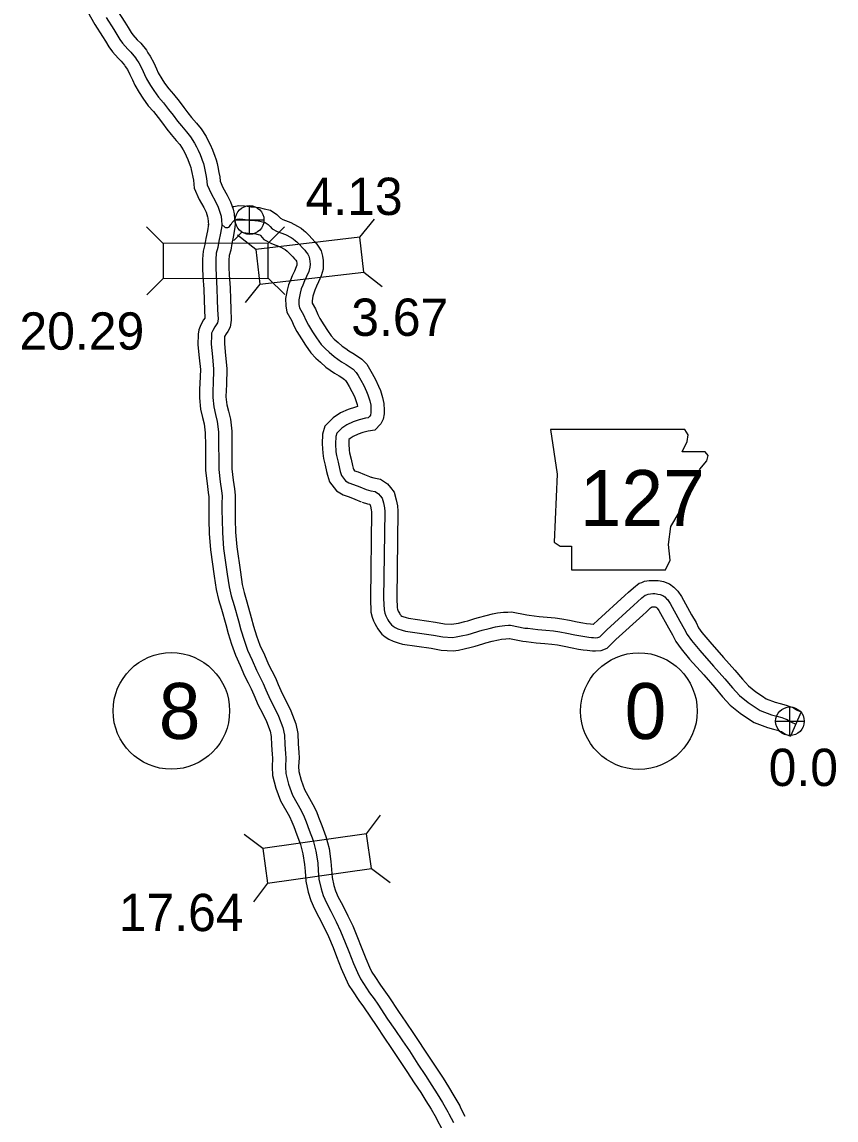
# Model space of a CAD drawing. Extents: x -83719 to 153526, y -11835 to 11446.
# Drawn here: x 9042.6 to 9349.9, y -2048.5 to -1634.1 of the extents above; entities that cross this region are included whole.
import ezdxf

# ---------------------------------------------------------------- set-up
doc = ezdxf.new("R2010")
doc.units = 0
for name, color, linetype in [('Level 10', 7, 'Continuous'), ('Level 20', 7, 'Continuous'), ('Level 21', 7, 'Continuous'), ('Level 25', 7, 'Continuous'), ('Level 26', 7, 'Continuous'), ('Level 27', 7, 'Continuous'), ('Level 58', 7, 'Continuous'), ('Level 59', 7, 'Continuous')]:
    doc.layers.add(name, color=color, linetype=linetype)

msp = doc.modelspace()

# ---------------------------------------------------------------- linework, layer by layer
at = {"layer": 'Level 10'}
msp.add_line((9336.72, -1894.52), (9332.67, -1903.66), dxfattribs=at)
for points in [[(9066.17, -1628.11), (9070.14, -1635.04), (9073.04, -1639.56), (9074.14, -1641.33), (9075.38, -1643.51), (9076.72, -1645.33), (9078.94, -1647.79), (9080.04, -1648.86), (9081.31, -1650.41), (9081.58, -1650.89), (9082.38, -1652.1), (9083.37, -1653.94), (9084.28, -1655.94), (9085.17, -1657.89), (9086.85, -1660.75), (9088.18, -1662.82), (9090.23, -1665.69), (9092.22, -1667.86), (9094.02, -1670.16), (9095.66, -1672.29), (9097.28, -1674.54), (9098.94, -1676.57), (9100.86, -1678.78), (9102.2, -1680.38), (9103.44, -1682.32), (9104.06, -1683.55), (9104.63, -1684.64), (9105.2, -1685.98), (9105.68, -1687.33), (9105.99, -1688.08), (9106.32, -1688.98), (9106.51, -1689.83), (9106.78, -1690.93), (9107.12, -1692.71), (9107.31, -1693.83), (9107.61, -1696.8)], [(9078.69, -1629.86), (9081.48, -1634.21), (9082.73, -1636.21), (9083.78, -1638.06), (9084.48, -1639), (9086.14, -1640.85), (9087.41, -1642.07), (9089.62, -1644.77), (9090.14, -1645.7), (9090.97, -1646.97), (9092.33, -1649.5), (9093.38, -1651.8), (9094.05, -1653.27), (9095.37, -1655.51), (9096.46, -1657.21), (9098.02, -1659.39), (9099.85, -1661.39), (9101.92, -1664.01), (9103.69, -1666.32), (9105.22, -1668.45), (9106.59, -1670.12), (9108.47, -1672.29), (9110.29, -1674.47), (9112.13, -1677.36), (9112.94, -1678.96), (9113.67, -1680.35), (9114.53, -1682.36), (9115.02, -1683.75), (9115.3, -1684.42), (9115.93, -1686.13), (9116.25, -1687.55), (9116.56, -1688.8), (9116.97, -1690.96), (9117.23, -1692.51), (9117.4, -1694.22)], [(9117.4, -1694.22), (9118.45, -1696.62), (9120.05, -1699.47), (9121.35, -1702.04), (9122.27, -1704.8), (9122.71, -1706.5), (9122.88, -1708.54), (9123.04, -1710.35), (9123, -1711.56)], [(9107.61, -1696.8), (9109.49, -1701.08), (9111.22, -1704.17), (9112.09, -1705.89), (9112.67, -1707.64), (9112.82, -1708.19), (9112.92, -1709.41), (9113.03, -1710.61), (9113.03, -1710.47)], [(9122.28, -1703.78), (9122.55, -1703.7), (9124.42, -1703.31), (9126.6, -1703.53), (9127.57, -1703.66), (9128.94, -1703.86), (9129.71, -1703.9), (9130.97, -1703.99), (9132.13, -1704.12), (9134.04, -1704.58), (9136.4, -1705.12), (9138.76, -1706.73), (9139.91, -1707.88), (9140.17, -1708.18), (9141.02, -1708.62), (9142.09, -1709.06), (9144.06, -1709.77), (9146.6, -1711.12), (9147.93, -1711.9), (9149.01, -1712.86), (9149.63, -1713.33), (9150.86, -1714.58), (9152.19, -1715.9), (9153.21, -1717.07), (9153.87, -1717.91), (9154.71, -1719.04), (9155.54, -1720.54), (9156.09, -1722.54), (9156.28, -1724.13), (9156.35, -1725.48), (9156.28, -1727.43), (9155.56, -1729.96), (9154.56, -1732.21), (9153.83, -1733.83), (9153.21, -1735.35), (9152.75, -1736.49), (9152.45, -1737.57), (9152.11, -1739.33), (9152.13, -1740.17), (9152.14, -1740.22), (9153.36, -1742.38), (9154.3, -1744.46), (9155.09, -1746.07), (9156.54, -1748.38), (9157.88, -1750.5), (9159.37, -1752.6), (9160.5, -1753.76), (9161.93, -1755.07), (9163.48, -1756.44), (9164.79, -1757.35), (9165.94, -1758.2), (9167.48, -1759.06), (9168.82, -1759.92), (9170.93, -1761.33), (9172.76, -1763.3), (9173.8, -1765.02), (9174.83, -1766.77), (9176.1, -1769.09), (9177.24, -1771.54), (9177.89, -1773.16), (9178.72, -1775.78), (9179.25, -1778.07), (9179.31, -1780.61), (9179.29, -1782.01), (9178.91, -1783.99), (9178.11, -1785.71), (9175.8, -1788.12), (9173.3, -1788.57), (9171.32, -1789.07), (9169.45, -1789.71), (9167.61, -1790.53), (9166.47, -1791.25), (9166, -1791.74), (9165.93, -1793.29), (9166.07, -1795.69), (9166.26, -1796.75), (9166.82, -1799.15), (9167.34, -1801.48), (9167.58, -1802.47), (9167.72, -1802.92), (9168.16, -1803.47), (9169.49, -1803.91), (9171.94, -1804.88), (9174.4, -1805.87)], [(9113.03, -1710.47), (9112.6, -1712.89), (9112.04, -1715.86), (9111.62, -1718.07), (9110.98, -1720.55), (9110.71, -1723.56), (9110.72, -1727.07), (9110.86, -1730.11), (9111.21, -1734.97), (9111.34, -1739.08), (9111.46, -1742.74), (9111.59, -1745.91), (9111.16, -1746.54), (9110.11, -1748.37), (9109.34, -1750.27), (9109.09, -1751.99), (9109.03, -1755.92), (9109.5, -1760.91), (9109.94, -1765.27), (9109.79, -1770.57), (9109.63, -1772.66), (9109.6, -1776.01), (9110.04, -1780.24), (9110.8, -1783.43), (9111.42, -1785.81), (9111.8, -1789.11), (9111.82, -1793.95), (9111.87, -1799.04), (9111.87, -1803.32), (9112.45, -1808.26), (9112.93, -1811.67), (9113.13, -1813.26), (9113.1, -1815.89), (9113.09, -1818.62), (9113.14, -1822.02), (9113.26, -1827.17), (9113.72, -1833.3), (9115.14, -1843.21), (9115.91, -1848.24), (9116.78, -1852.02), (9117.92, -1855.7), (9119.5, -1861.5), (9120.43, -1864.85), (9121.67, -1868.96), (9123.15, -1873.11), (9124.97, -1877.03), (9126.63, -1880.85), (9127.98, -1883.47), (9129.15, -1885.84), (9130.09, -1888.08), (9131.76, -1891.91), (9133.38, -1895.02), (9134.89, -1898.06), (9136.3, -1901.76), (9136.73, -1903.81), (9136.84, -1907.08), (9137.09, -1910.48), (9137.17, -1911.95), (9137.02, -1915.22), (9137.22, -1918.52), (9138.4, -1923.28), (9140.24, -1928.01), (9143.55, -1933.96), (9144.52, -1936.02), (9145.2, -1937.8), (9146.4, -1940.9), (9147.76, -1944.52), (9148.68, -1948), (9149.25, -1952.03), (9149.44, -1954.66), (9149.71, -1958.4), (9150.65, -1962.58), (9151.59, -1965.61), (9153.02, -1968.78), (9154.7, -1971.94), (9156.68, -1975.92), (9158.32, -1979.29), (9160.01, -1983.41), (9161.33, -1986.77), (9163.1, -1991.38), (9164.67, -1994.99), (9166.02, -1997.74), (9167.39, -1999.79), (9169.71, -2003.39), (9171.5, -2005.79), (9176.49, -2013.19), (9179.25, -2017.2), (9182.1, -2021.51), (9187.85, -2030.18), (9190.69, -2034.52), (9193.17, -2038.17), (9195.05, -2041.24), (9197.02, -2044.44), (9198.91, -2047.73), (9199.2, -2048.36), (9201.08, -2051.86)], [(9123, -1711.56), (9122.43, -1714.7), (9121.86, -1717.7), (9121.39, -1720.24), (9120.87, -1722.26), (9120.72, -1724), (9120.72, -1726.83), (9120.85, -1729.53), (9121.2, -1734.46), (9121.33, -1738.76), (9121.45, -1742.37), (9121.62, -1746.59), (9121.16, -1749.25), (9120.25, -1750.95), (9119.65, -1751.84), (9119.11, -1752.77), (9119.08, -1752.86), (9119.03, -1755.53), (9119.45, -1759.94), (9119.96, -1764.9), (9119.78, -1771.09), (9119.63, -1773.08), (9119.6, -1775.54), (9119.92, -1778.56), (9120.5, -1781.02), (9121.27, -1783.95), (9121.8, -1788.51), (9121.82, -1793.88), (9121.87, -1799), (9121.87, -1802.74), (9122.37, -1806.98), (9122.84, -1810.36), (9123.13, -1812.69), (9123.1, -1815.95), (9123.09, -1818.56), (9123.14, -1821.83), (9123.25, -1826.68), (9123.67, -1832.22), (9125.03, -1841.74), (9125.74, -1846.36), (9126.44, -1849.42), (9127.52, -1852.9), (9129.15, -1858.85), (9130.04, -1862.07), (9131.18, -1865.84), (9132.41, -1869.31), (9134.09, -1872.93), (9135.67, -1876.57), (9136.91, -1878.97), (9138.25, -1881.68), (9139.28, -1884.14), (9140.78, -1887.59), (9142.29, -1890.48), (9144.07, -1894.05), (9145.93, -1898.95), (9146.7, -1902.61), (9146.82, -1906.55), (9147.06, -1909.81), (9147.19, -1911.88), (9147.03, -1915.15), (9147.15, -1916.99), (9147.95, -1920.26), (9149.31, -1923.74), (9152.45, -1929.39), (9153.73, -1932.1), (9154.54, -1934.22), (9155.75, -1937.34), (9157.3, -1941.47), (9158.5, -1946.02), (9159.2, -1950.97), (9159.41, -1953.94), (9159.63, -1956.93), (9160.32, -1959.99), (9160.97, -1962.07), (9162, -1964.38), (9163.59, -1967.36), (9165.66, -1971.5), (9167.45, -1975.2), (9169.29, -1979.68), (9170.66, -1983.14), (9172.36, -1987.6), (9173.75, -1990.79), (9174.7, -1992.73), (9175.75, -1994.3), (9177.93, -1997.68), (9181.1, -2002), (9184.79, -2007.61), (9187.54, -2011.61), (9190.36, -2015.87), (9196.26, -2024.76), (9199.02, -2028.98), (9201.58, -2032.75), (9203.57, -2036.01), (9205.62, -2039.33), (9207.82, -2043.16), (9208.16, -2043.91), (9209.83, -2047.01)], [(9122.11, -1716.44), (9122.83, -1716.32), (9125.5, -1713.52), (9125.52, -1713.48), (9126.19, -1713.57), (9127.97, -1713.83), (9129.13, -1713.88), (9130.06, -1713.95), (9130.38, -1713.98), (9131.75, -1714.32), (9132.33, -1714.45), (9132.34, -1714.46), (9132.63, -1714.74), (9133.93, -1716.21), (9136.8, -1717.69), (9138.48, -1718.39), (9140.01, -1718.94), (9141.71, -1719.84), (9142, -1720.02), (9142.69, -1720.62), (9143.01, -1720.86), (9143.77, -1721.64), (9144.89, -1722.74), (9145.51, -1723.46), (9145.95, -1724), (9146.23, -1724.38), (9146.25, -1724.46), (9146.31, -1725), (9146.34, -1725.58), (9146.33, -1725.84), (9146.14, -1726.53), (9145.43, -1728.12), (9144.64, -1729.88), (9143.94, -1731.59), (9143.26, -1733.28), (9142.7, -1735.29), (9142.09, -1738.49), (9142.15, -1741.19), (9142.6, -1743.67), (9144.43, -1746.91), (9145.25, -1748.73), (9146.35, -1750.95), (9148.08, -1753.71), (9149.57, -1756.07), (9151.67, -1759.02), (9153.54, -1760.94), (9155.24, -1762.5), (9157.29, -1764.32), (9158.96, -1765.48), (9160.52, -1766.63), (9162.35, -1767.64), (9163.32, -1768.27), (9164.39, -1768.99), (9164.74, -1769.37), (9165.22, -1770.16), (9166.13, -1771.7), (9167.16, -1773.6), (9168.06, -1775.51), (9168.47, -1776.54), (9169.07, -1778.43), (9169.27, -1779.27), (9168.48, -1779.47), (9165.79, -1780.39), (9162.89, -1781.68), (9160.09, -1783.45), (9156.98, -1786.71), (9156.09, -1789.69), (9155.91, -1793.33), (9156.12, -1796.86), (9156.46, -1798.79), (9157.08, -1801.38), (9157.6, -1803.76), (9157.95, -1805.16), (9158.74, -1807.7), (9161.39, -1811.01), (9163.83, -1812.57), (9166.06, -1813.31), (9168.24, -1814.18), (9170.69, -1815.15)], [(9174.02, -1805.73), (9175.43, -1806.17), (9177.88, -1806.59), (9180.56, -1808.42), (9181.77, -1809.77), (9183.09, -1811.62), (9183.87, -1814.39), (9184.39, -1816.75), (9184.53, -1818.72), (9184.13, -1851.59), (9184.27, -1855.25), (9184.41, -1855.73), (9184.64, -1856.42), (9184.81, -1856.8), (9185.06, -1857.28), (9185.23, -1857.55), (9185.57, -1858.03), (9185.59, -1858.05), (9185.65, -1858.1), (9185.94, -1858.3), (9186.33, -1858.48), (9187.64, -1858.89), (9188.48, -1859.17), (9198.7, -1860.59), (9202.08, -1861.21), (9204.85, -1861.41), (9205.63, -1861.28), (9207.38, -1860.94), (9209.77, -1860.39), (9210.96, -1860.07), (9213.53, -1859.28), (9214.93, -1858.81), (9217.77, -1858.1), (9220.23, -1857.53), (9222.1, -1857.12), (9224.42, -1856.91), (9226.02, -1856.8), (9227.44, -1856.77), (9233.12, -1857.87), (9234.09, -1857.97), (9237.81, -1858.45), (9240.8, -1858.71), (9243.82, -1858.96), (9246.42, -1859.34), (9249.22, -1859.88), (9252.22, -1860.48), (9254.36, -1860.91), (9255.73, -1861.11), (9257.17, -1861.27), (9258.24, -1861.42), (9258.38, -1861.43), (9260, -1859.89), (9270.16, -1850.57), (9271.54, -1849.29), (9273.4, -1847.61), (9275.55, -1845.94), (9276.56, -1845.65), (9277.55, -1845.18), (9279.33, -1844.92), (9280.57, -1844.85), (9281.7, -1844.87), (9282.79, -1844.95), (9283.45, -1845.06), (9284.74, -1845.24), (9287.06, -1846.11), (9288.64, -1847.42), (9289.54, -1848.33), (9290.15, -1848.98), (9291.51, -1850.93), (9295.33, -1857.82), (9297.03, -1860.81), (9297.95, -1862.72), (9299.27, -1864.49), (9302.22, -1868.03), (9307.44, -1873.94), (9311.63, -1878.71), (9314.59, -1882.12), (9316.85, -1884.64), (9319.66, -1886.91), (9322.08, -1888.6), (9323.52, -1889.52)], [(9171.06, -1815.29), (9173.08, -1815.91), (9173.95, -1816.06), (9174.17, -1816.83), (9174.47, -1818.19), (9174.53, -1819.01), (9174.13, -1851.72), (9174.33, -1856.79), (9174.85, -1858.7), (9175.32, -1860.06), (9175.79, -1861.14), (9176.38, -1862.25), (9176.9, -1863.09), (9177.59, -1864.06), (9178.46, -1865.15), (9179.7, -1866.15), (9181.03, -1867.05), (9182.72, -1867.82), (9184.57, -1868.41), (9186.21, -1868.95), (9197.1, -1870.46), (9200.81, -1871.15), (9205.31, -1871.46), (9207.39, -1871.13), (9209.47, -1870.72), (9212.19, -1870.09), (9213.71, -1869.68), (9216.57, -1868.81), (9217.74, -1868.42), (9220.13, -1867.82), (9222.43, -1867.28), (9223.62, -1867.02), (9225.21, -1866.88), (9226.47, -1866.79), (9226.59, -1866.79), (9231.68, -1867.78), (9232.97, -1867.91), (9236.74, -1868.39), (9239.96, -1868.67), (9242.67, -1868.89), (9244.75, -1869.2), (9247.3, -1869.69), (9250.26, -1870.29), (9252.66, -1870.76), (9254.43, -1871.03), (9255.93, -1871.2), (9257, -1871.34), (9258, -1871.45), (9259.09, -1871.48), (9261.17, -1871.37), (9263.47, -1870.39), (9266.82, -1867.2), (9276.94, -1857.92), (9278.3, -1856.67), (9279.83, -1855.27), (9280.18, -1855), (9280.45, -1854.87), (9280.78, -1854.85), (9281.24, -1854.86), (9281.55, -1854.88), (9281.9, -1854.94), (9282.04, -1854.96), (9282.35, -1855.28), (9282.35, -1855.28), (9283, -1856.22), (9286.61, -1862.72), (9288.17, -1865.46), (9289.36, -1867.92), (9291.41, -1870.68), (9294.63, -1874.54), (9299.94, -1880.55), (9304.09, -1885.28), (9307.09, -1888.74), (9309.95, -1891.92), (9313.65, -1894.91), (9316.52, -1896.91), (9319, -1898.5)], [(9323.52, -1889.52), (9326.96, -1890.83), (9328.83, -1891.27), (9331, -1891.89), (9332.43, -1892.44), (9333.68, -1892.87), (9334.92, -1893.68), (9335.26, -1893.87), (9336.72, -1894.52)], [(9319, -1898.5), (9324.02, -1900.41), (9326.31, -1900.95), (9327.82, -1901.38), (9329.02, -1901.84), (9329.24, -1901.92), (9329.76, -1902.26), (9330.84, -1902.85), (9332.67, -1903.66)]]:
    msp.add_lwpolyline(points, dxfattribs=at)
at = {"layer": 'Level 20'}
for p, q in [((9095.9, -1717.69), (9089.66, -1711.48)), ((9135.5, -1717.6), (9141.71, -1711.36)), ((9170.15, -1715.37), (9175.61, -1708.47)), ((9130.82, -1719.97), (9123.92, -1714.52)), ((9095.93, -1730.89), (9089.72, -1737.13)), ((9135.53, -1730.8), (9141.77, -1737.01)), ((9171.69, -1728.48), (9178.59, -1733.94)), ((9132.36, -1733.09), (9126.9, -1739.99)), ((9172.66, -1940.49), (9177.95, -1933.46)), ((9133.46, -1946.06), (9126.42, -1940.77)), ((9174.52, -1953.56), (9181.55, -1958.85)), ((9135.31, -1959.13), (9130.02, -1966.16))]:
    msp.add_line(p, q, dxfattribs=at)
for points in [[(9170.15, -1715.37), (9130.82, -1719.97), (9132.36, -1733.09), (9171.69, -1728.48)], [(9095.93, -1730.89), (9135.53, -1730.8), (9135.5, -1717.6), (9095.9, -1717.69)], [(9172.66, -1940.49), (9133.46, -1946.06), (9135.31, -1959.13), (9174.52, -1953.56)]]:
    msp.add_lwpolyline(points, close=True, dxfattribs=at)
at = {"layer": 'Level 21'}
msp.add_lwpolyline([(9242.13, -1787.9), (9244.67, -1804.81), (9243.54, -1830.47), (9245.8, -1831.88), (9250.02, -1831.88), (9250.02, -1840.91), (9285.55, -1840.91), (9287.24, -1837.24), (9286.68, -1831.32), (9287.53, -1824.55), (9290.63, -1819.19), (9292.6, -1815.25), (9295.42, -1811.02), (9297.11, -1806.51), (9298.52, -1802.84), (9301.06, -1799.74), (9301.62, -1797.77), (9300.5, -1796.36), (9291.76, -1796.36), (9293.73, -1792.41), (9294.01, -1789.87), (9292.84, -1787.92)], close=True, dxfattribs=at)
at = {"layer": 'Level 26'}
for p, q in [((9128.54, -1714.25), (9128.54, -1703.42)), ((9123.13, -1708.84), (9133.96, -1708.84)), ((9332.48, -1903.44), (9332.48, -1892.61)), ((9327.06, -1898.02), (9337.89, -1898.02))]:
    msp.add_line(p, q, dxfattribs=at)
for centre in [(9128.54, -1708.84), (9332.48, -1898.02)]:
    msp.add_circle(centre, 5.42, dxfattribs=at)
at = {"layer": 'Level 27'}
for centre in [(9098.99, -1894.13), (9275.49, -1894.17)]:
    msp.add_circle(centre, 22, dxfattribs=at)
at = {"layer": 'Level 59'}
for points in [[(9074.41, -1632.45), (9077.26, -1636.89), (9078.44, -1638.77), (9079.58, -1640.78), (9080.6, -1642.16), (9082.54, -1644.32), (9083.73, -1645.47), (9085.47, -1647.59), (9085.86, -1648.3), (9086.68, -1649.54), (9087.85, -1651.72), (9088.83, -1653.87), (9089.61, -1655.58), (9091.11, -1658.13), (9092.32, -1660.01), (9094.12, -1662.54), (9096.03, -1664.63), (9097.97, -1667.08), (9099.68, -1669.31), (9101.25, -1671.49), (9102.76, -1673.35), (9104.67, -1675.54), (9106.25, -1677.42), (9107.78, -1679.84), (9108.5, -1681.25), (9109.15, -1682.49), (9109.87, -1684.17), (9110.35, -1685.54), (9110.64, -1686.25), (9111.13, -1687.55), (9111.38, -1688.69), (9111.67, -1689.86), (9112.05, -1691.84), (9112.27, -1693.17), (9112.51, -1695.51)], [(9112.51, -1695.51), (9113.97, -1698.85), (9115.64, -1701.82), (9116.72, -1703.97), (9117.47, -1706.22), (9117.76, -1707.35), (9117.9, -1708.98), (9118.04, -1710.48), (9118.01, -1711.01)], [(9118.01, -1711.01), (9117.51, -1713.79), (9116.95, -1716.78), (9116.51, -1719.16), (9115.93, -1721.41), (9115.72, -1723.78), (9115.72, -1726.95), (9115.86, -1729.82), (9116.2, -1734.72), (9116.33, -1738.92), (9116.45, -1742.56), (9116.61, -1746.26), (9116.37, -1747.6), (9115.96, -1748.37), (9115.41, -1749.19), (9114.61, -1750.57), (9114.2, -1751.58), (9114.09, -1752.39), (9114.03, -1755.73), (9114.47, -1760.42), (9114.95, -1765.09), (9114.78, -1770.83), (9114.63, -1772.87), (9114.6, -1775.77), (9114.98, -1779.4), (9115.65, -1782.23), (9116.34, -1784.88), (9116.8, -1788.81), (9116.82, -1793.92), (9116.87, -1799.02), (9116.87, -1803.03), (9117.41, -1807.62), (9117.88, -1811.02), (9118.13, -1812.98), (9118.1, -1815.92), (9118.09, -1818.59), (9118.14, -1821.92), (9118.26, -1826.93), (9118.69, -1832.76), (9120.08, -1842.48), (9120.83, -1847.3), (9121.61, -1850.72), (9122.72, -1854.3), (9124.33, -1860.17), (9125.24, -1863.46), (9126.43, -1867.4), (9127.78, -1871.21), (9129.53, -1874.98), (9131.15, -1878.71), (9132.44, -1881.22), (9133.7, -1883.76), (9134.69, -1886.11), (9136.27, -1889.75), (9137.84, -1892.75), (9139.48, -1896.05), (9141.11, -1900.36), (9141.71, -1903.21), (9141.83, -1906.81), (9142.07, -1910.15), (9142.18, -1911.91), (9142.03, -1915.19), (9142.18, -1917.75), (9143.18, -1921.77), (9144.77, -1925.88), (9148, -1931.68), (9149.12, -1934.06), (9149.87, -1936.01), (9151.07, -1939.12), (9152.53, -1942.99), (9153.59, -1947.01), (9154.23, -1951.5), (9154.43, -1954.3), (9154.67, -1957.67), (9155.49, -1961.29), (9156.28, -1963.84), (9157.51, -1966.58), (9159.15, -1969.65), (9161.17, -1973.71), (9162.88, -1977.24), (9164.65, -1981.54), (9165.99, -1984.95), (9167.73, -1989.49), (9169.21, -1992.89), (9170.36, -1995.24), (9171.57, -1997.05), (9173.82, -2000.53), (9175.54, -2002.83), (9176.98, -2004.84), (9180.64, -2010.4), (9183.4, -2014.41), (9186.23, -2018.69), (9188.84, -2022.4), (9192.06, -2027.47), (9194.86, -2031.75), (9197.37, -2035.46), (9199.31, -2038.62), (9201.32, -2041.88), (9203.37, -2045.44), (9203.68, -2046.14), (9205.46, -2049.44)], [(9118.04, -1710.48), (9119.13, -1711.56), (9119.46, -1711.65), (9119.76, -1711.71), (9120.06, -1711.7), (9120.13, -1711.7), (9120.36, -1711.66), (9120.52, -1711.49), (9120.89, -1711.35), (9121.14, -1710.94), (9121.43, -1710.6), (9121.69, -1710.23), (9121.98, -1709.82), (9122.44, -1709.31), (9122.76, -1709.01), (9123.19, -1708.73), (9123.78, -1708.55), (9124.68, -1708.36), (9126.01, -1708.5), (9126.88, -1708.61), (9128.45, -1708.85), (9129.42, -1708.89), (9130.52, -1708.97), (9131.25, -1709.05), (9132.89, -1709.45), (9134.37, -1709.78), (9135.55, -1710.59), (9136.27, -1711.31), (9137.05, -1712.2), (9138.91, -1713.16), (9140.29, -1713.73), (9142.03, -1714.36), (9144.16, -1715.48), (9144.97, -1715.96), (9145.85, -1716.74), (9146.32, -1717.1), (9147.31, -1718.11), (9148.54, -1719.32), (9149.36, -1720.27), (9149.91, -1720.96), (9150.49, -1721.75), (9150.88, -1722.44), (9151.17, -1723.5), (9151.29, -1724.56), (9151.35, -1725.53), (9151.31, -1726.63), (9150.85, -1728.25), (9149.99, -1730.17), (9149.23, -1731.85), (9148.57, -1733.47), (9148, -1734.88), (9147.57, -1736.43), (9147.1, -1738.91), (9147.14, -1740.68), (9147.37, -1741.94), (9148.9, -1744.64), (9149.78, -1746.59), (9150.72, -1748.51), (9152.31, -1751.04), (9153.73, -1753.28), (9155.52, -1755.81), (9157.02, -1757.35), (9158.58, -1758.78), (9160.39, -1760.38), (9161.88, -1761.41), (9163.23, -1762.42), (9164.92, -1763.35), (9166.07, -1764.09), (9167.66, -1765.16), (9168.75, -1766.34), (9169.51, -1767.59), (9170.48, -1769.23), (9171.63, -1771.35), (9172.65, -1773.53), (9173.18, -1774.85), (9173.9, -1777.1), (9174.27, -1778.7), (9174.31, -1780.63), (9174.3, -1781.5), (9174.12, -1782.44), (9173.93, -1782.84), (9173.31, -1783.49), (9172.25, -1783.68), (9169.9, -1784.27), (9167.62, -1785.05), (9165.25, -1786.11), (9163.28, -1787.35), (9161.43, -1789.29), (9161.06, -1790.54), (9160.92, -1793.31), (9161.09, -1796.28), (9161.36, -1797.77), (9161.95, -1800.26), (9162.47, -1802.62), (9162.77, -1803.82), (9163.23, -1805.31), (9164.78, -1807.24), (9165.99, -1808.02), (9167.77, -1808.61), (9170.09, -1809.53), (9172.54, -1810.51)], [(9172.54, -1810.51), (9174.25, -1811.04), (9175.96, -1811.34), (9177.24, -1812.21), (9177.86, -1812.9), (9178.51, -1813.82), (9179.02, -1815.61), (9179.43, -1817.47), (9179.53, -1818.87), (9179.13, -1851.65), (9179.3, -1856.02), (9179.63, -1857.22), (9179.98, -1858.24), (9180.3, -1858.97), (9180.72, -1859.76), (9181.07, -1860.32), (9181.58, -1861.05), (9182.03, -1861.6), (9182.67, -1862.12), (9183.48, -1862.67), (9184.53, -1863.15), (9186.1, -1863.65), (9187.35, -1864.06), (9197.9, -1865.53), (9201.45, -1866.18), (9205.08, -1866.44), (9206.51, -1866.2), (9208.43, -1865.83), (9210.98, -1865.24), (9212.34, -1864.87), (9215.05, -1864.05), (9216.34, -1863.62), (9218.95, -1862.96), (9221.33, -1862.41), (9222.86, -1862.07), (9224.82, -1861.89), (9226.25, -1861.8), (9227.01, -1861.78), (9232.4, -1862.83), (9233.53, -1862.94), (9237.27, -1863.42), (9240.38, -1863.69), (9243.24, -1863.92), (9245.58, -1864.27), (9248.26, -1864.78), (9251.24, -1865.38), (9253.51, -1865.83), (9255.08, -1866.07), (9256.55, -1866.23), (9257.62, -1866.38), (9258.35, -1866.46), (9259.02, -1866.48), (9260.02, -1866.43), (9260.68, -1866.14), (9263.41, -1863.55), (9273.55, -1854.24), (9274.92, -1852.98), (9276.62, -1851.44), (9277.86, -1850.48), (9278.35, -1850.33), (9279.01, -1850.02), (9279.84, -1849.9), (9280.67, -1849.85), (9281.47, -1849.86), (9282.17, -1849.92), (9282.67, -1850), (9283.51, -1850.12), (9284.52, -1850.5), (9285.26, -1851.12), (9285.95, -1851.8), (9286.25, -1852.13), (9287.25, -1853.58), (9290.97, -1860.27), (9292.6, -1863.14), (9293.65, -1865.32), (9295.34, -1867.58), (9298.42, -1871.29), (9303.69, -1877.24), (9307.86, -1881.99), (9310.84, -1885.43), (9313.4, -1888.28), (9316.66, -1890.91), (9319.3, -1892.75), (9321.26, -1894.01)], [(9321.26, -1894.01), (9325.49, -1895.62), (9327.57, -1896.11), (9329.41, -1896.64), (9330.72, -1897.14), (9331.46, -1897.39), (9332.34, -1897.97), (9333.05, -1898.36), (9334.7, -1899.09)]]:
    msp.add_lwpolyline(points, dxfattribs=at)

# ---------------------------------------------------------------- texts
at = {"layer": 'Level 21'}
msp.add_text('127', height=21.12, dxfattribs=at).set_placement((9253.19, -1824.35))
at = {"layer": 'Level 25'}
for s, p in [('4.13', (9149.64, -1706.95)), ('0.0', (9324.45, -1922.46))]:
    msp.add_text(s, height=14.08, dxfattribs=at).set_placement(p)
at = {"layer": 'Level 27'}
for s, p in [('8', (9094.26, -1904.69)), ('0', (9270.11, -1904.73))]:
    msp.add_text(s, height=21.12, dxfattribs=at).set_placement(p)
at = {"layer": 'Level 58'}
for s, p in [('3.67', (9166.89, -1752.57)), ('20.29', (9041.65, -1757.78)), ('17.64', (9079.13, -1977.23))]:
    msp.add_text(s, height=14.08, dxfattribs=at).set_placement(p)

doc.saveas('drawing.dxf')
